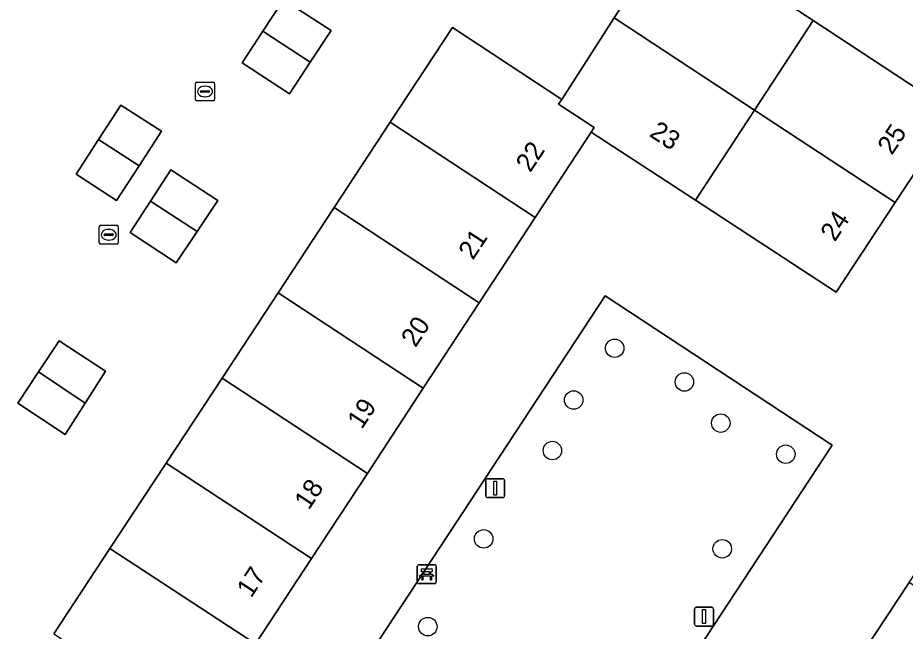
# Model space of a CAD drawing. Extents: x 159279 to 160377, y 384531 to 385888.
# Drawn here: x 159680.46 to 159727.41, y 385249.7 to 385282.16 of the extents above; entities that cross this region are included whole.
import ezdxf

# ---------------------------------------------------------------- set-up
doc = ezdxf.new("R2010")
doc.units = 0
for name, color, linetype in [('IMGEO_Bank', 7, 'Continuous'), ('IMGEO_Boom', 7, 'Continuous'), ('IMGEO_Erf', 7, 'Continuous'), ('IMGEO_Groenvoorziening', 7, 'Continuous'), ('IMGEO_Kolk', 7, 'Continuous'), ('IMGEO_Lichtmast', 7, 'Continuous'), ('IMGEO_Pand', 7, 'Continuous'), ('IMGEO_Pand_nummerreeks', 7, 'Continuous'), ('IMGEO_Rioolput', 7, 'Continuous')]:
    doc.layers.add(name, color=color, linetype=linetype)

msp = doc.modelspace()

# ---------------------------------------------------------------- linework, layer by layer
at = {"layer": 'IMGEO_Bank'}
for p, q in [((159701.67, 385253.223), (159702.511, 385253.223)), ((159702.511, 385253.223), (159701.67, 385253.223)), ((159701.595, 385252.298), (159701.595, 385253.139)), ((159701.595, 385253.139), (159701.595, 385252.298)), ((159701.904, 385252.729), (159701.904, 385252.835)), ((159701.948, 385252.835), (159701.948, 385252.729)), ((159702.236, 385252.841), (159701.954, 385252.841)), ((159701.954, 385252.723), (159702.236, 385252.723)), ((159702.242, 385252.729), (159702.242, 385252.835)), ((159702.286, 385252.835), (159702.286, 385252.729)), ((159702.595, 385253.148), (159702.595, 385252.307)), ((159702.595, 385252.307), (159702.595, 385253.148)), ((159702.292, 385252.621), (159701.899, 385252.621)), ((159702.52, 385252.223), (159701.679, 385252.223)), ((159701.679, 385252.223), (159702.52, 385252.223))]:
    msp.add_line(p, q, dxfattribs=at)
for points in [[(159701.842, 385252.621), (159701.7, 385252.621), (159701.812, 385252.723), (159701.898, 385252.723)], [(159701.898, 385252.841), (159701.812, 385252.841), (159701.812, 385253.002), (159702.375, 385253.002), (159702.375, 385252.841), (159702.292, 385252.841)], [(159702.292, 385252.723), (159702.375, 385252.723), (159702.487, 385252.621), (159702.348, 385252.621)], [(159701.892, 385252.614), (159701.892, 385252.407), (159701.849, 385252.407), (159701.849, 385252.614)], [(159702.342, 385252.614), (159702.342, 385252.407), (159702.298, 385252.407), (159702.298, 385252.614)]]:
    msp.add_lwpolyline(points, dxfattribs=at)
for centre, radius, start, end in [((159701.673, 385253.145), 0.0779, 92.4484, 184.2845), ((159701.673, 385253.145), 0.0779, 92.4484, 184.2845), ((159702.517, 385253.145), 0.0779, 2.4484, 94.2845), ((159702.517, 385253.145), 0.0779, 2.4484, 94.2845), ((159701.897, 385252.834), 0.00671, 2.8957, 87.1043), ((159701.897, 385252.73), 0.00671, 272.8957, 357.1043), ((159701.954, 385252.834), 0.00671, 92.8957, 177.1043), ((159701.954, 385252.73), 0.00671, 182.8957, 267.1043), ((159702.236, 385252.834), 0.00671, 2.8957, 87.1043), ((159702.236, 385252.73), 0.00671, 272.8957, 357.1043), ((159702.293, 385252.834), 0.00671, 92.8957, 177.1043), ((159702.293, 385252.73), 0.00671, 182.8957, 267.1043), ((159701.673, 385252.301), 0.0779, 182.4484, 274.2845), ((159701.673, 385252.301), 0.0779, 182.4484, 274.2845), ((159701.842, 385252.614), 0.00671, 2.8957, 87.1043), ((159701.899, 385252.614), 0.00671, 92.8957, 177.1043), ((159702.291, 385252.614), 0.00671, 2.8957, 87.1043), ((159702.348, 385252.614), 0.00671, 92.8957, 177.1043), ((159702.517, 385252.301), 0.0779, 272.4484, 4.2845), ((159702.517, 385252.301), 0.0779, 272.4484, 4.2845)]:
    msp.add_arc(centre, radius, start, end, dxfattribs=at)
at = {"layer": 'IMGEO_Boom'}
for centre in [(159712.036, 385264.676), (159715.726, 385262.891), (159709.868, 385261.937), (159717.65, 385260.715), (159708.742, 385259.264), (159721.089, 385259.069), (159705.103, 385254.592), (159717.727, 385254.065), (159702.15, 385249.947)]:
    msp.add_circle(centre, 0.489, dxfattribs=at)
at = {"layer": 'IMGEO_Erf'}
for points in [[(159724.639, 385247.767), (159727.615, 385252.287), (159730.59, 385256.808), (159733.566, 385261.328), (159732.078, 385262.304), (159735.158, 385266.999), (159738.238, 385271.694), (159741.152, 385273.739), (159745.563, 385276.835), (159749.973, 385279.932), (159754.384, 385283.028), (159758.794, 385286.125), (159762.556, 385288.765), (159763.205, 385289.221), (159766.974, 385291.869), (159765.154, 385294.54), (159755.258, 385309.098), (159755.043, 385309.4)], [(159682.372, 385249.568), (159685.336, 385254.079), (159688.3, 385258.59), (159691.264, 385263.101), (159694.228, 385267.612), (159697.192, 385272.122), (159700.157, 385276.633), (159703.449, 385281.644), (159709.233, 385277.844), (159712.017, 385282.154), (159715.081, 385286.898), (159722.536, 385282.009), (159729.99, 385277.119), (159726.873, 385272.381), (159723.756, 385267.643), (159716.305, 385272.51), (159710.795, 385276.109), (159707.834, 385271.596), (159704.873, 385267.083), (159701.912, 385262.57), (159698.951, 385258.057), (159695.99, 385253.544), (159693.029, 385249.031)]]:
    msp.add_lwpolyline(points, dxfattribs=at)
for points in [[(159692.328, 385279.777), (159693.423, 385281.45), (159694.52, 385283.126), (159697.03, 385281.483), (159695.933, 385279.807), (159694.838, 385278.134)], [(159683.546, 385273.881), (159684.733, 385275.726), (159685.902, 385277.542), (159688.069, 385276.153), (159686.872, 385274.325), (159685.675, 385272.497)], [(159686.4, 385270.797), (159687.477, 385272.457), (159688.554, 385274.116), (159691.034, 385272.495), (159689.946, 385270.854), (159688.841, 385269.189)], [(159711.535, 385267.455), (159723.548, 385259.544), (159696.134, 385217.817), (159694.844, 385215.86), (159677.256, 385189.085), (159676.078, 385187.274), (159658.52, 385160.544), (159646.501, 385168.438), (159664.186, 385195.364), (159665.31, 385197.076), (159667.888, 385201.002), (159682.818, 385223.732), (159684.119, 385225.713)], [(159680.46, 385261.775), (159681.555, 385263.421), (159682.649, 385265.066), (159685.099, 385263.46), (159684.024, 385261.778), (159682.963, 385260.117)]]:
    msp.add_lwpolyline(points, close=True, dxfattribs=at)
at = {"layer": 'IMGEO_Groenvoorziening'}
msp.add_lwpolyline([(159723.548, 385259.544), (159711.535, 385267.455), (159684.119, 385225.713), (159696.134, 385217.817)], close=True, dxfattribs=at)
at = {"layer": 'IMGEO_Kolk'}
for p, q in [((159689.862, 385277.834), (159689.862, 385278.686)), ((159689.937, 385278.76), (159690.789, 385278.76)), ((159690.863, 385278.686), (159690.863, 385277.834)), ((159690.121, 385278.254), (159690.121, 385278.266)), ((159690.559, 385278.217), (159690.161, 385278.217)), ((159690.164, 385278.303), (159690.562, 385278.303)), ((159690.35, 385278.54), (159690.375, 385278.54)), ((159690.605, 385278.266), (159690.605, 385278.254)), ((159690.789, 385277.76), (159689.937, 385277.76)), ((159690.373, 385277.98), (159690.348, 385277.98))]:
    msp.add_line(p, q, dxfattribs=at)
for points in [[(159689.862, 385277.834), (159689.862, 385278.686)], [(159689.937, 385278.76), (159690.789, 385278.76)], [(159690.863, 385278.686), (159690.863, 385277.834)], [(159690.789, 385277.76), (159689.937, 385277.76)]]:
    msp.add_lwpolyline(points, dxfattribs=at)
for centre, radius, start, end in [((159689.939, 385278.684), 0.0765, 91.552, 178.448), ((159689.939, 385278.684), 0.0765, 91.552, 178.448), ((159690.787, 385278.684), 0.0765, 1.552, 88.448), ((159690.787, 385278.684), 0.0765, 1.552, 88.448), ((159690.161, 385278.263), 0.0403, 85.8775, 175.7526), ((159690.158, 385278.253), 0.0366, 178.938, 274.7102), ((159690.562, 385278.26), 0.043, 264.8664, 352.4533), ((159690.566, 385278.265), 0.0386, 1.7309, 96.639), ((159689.939, 385277.836), 0.0765, 181.552, 268.448), ((159689.939, 385277.836), 0.0765, 181.552, 268.448), ((159690.787, 385277.836), 0.0765, 271.552, 358.448), ((159690.787, 385277.836), 0.0765, 271.552, 358.448)]:
    msp.add_arc(centre, radius, start, end, dxfattribs=at)
for centre, major_axis, ratio, start_param, end_param in [((159690.349, 385278.26), (-0.387, 0.002), 0.722429, 4.712389, 7.853982), ((159690.374, 385278.26), (-0.39, 0.002), 0.717154, 1.570796, 4.712389)]:
    msp.add_ellipse(centre, major_axis=major_axis, ratio=ratio, start_param=start_param, end_param=end_param, dxfattribs=at)
at = {"layer": 'IMGEO_Lichtmast'}
for p, q in [((159705.219, 385256.872), (159705.219, 385257.672)), ((159705.219, 385257.672), (159705.219, 385256.872)), ((159705.319, 385257.772), (159706.109, 385257.772)), ((159706.109, 385257.772), (159705.319, 385257.772)), ((159706.209, 385257.672), (159706.209, 385256.872)), ((159706.209, 385256.872), (159706.209, 385257.672)), ((159706.109, 385256.772), (159705.319, 385256.772)), ((159705.319, 385256.772), (159706.109, 385256.772)), ((159716.267, 385250.08), (159716.267, 385250.88)), ((159716.267, 385250.88), (159716.267, 385250.08)), ((159716.367, 385250.98), (159717.157, 385250.98)), ((159717.157, 385250.98), (159716.367, 385250.98)), ((159717.257, 385250.88), (159717.257, 385250.08)), ((159717.257, 385250.08), (159717.257, 385250.88)), ((159717.157, 385249.98), (159716.367, 385249.98)), ((159716.367, 385249.98), (159717.157, 385249.98))]:
    msp.add_line(p, q, dxfattribs=at)
for points in [[(159705.639, 385257.647), (159705.789, 385257.647), (159705.789, 385256.897), (159705.639, 385256.897), (159705.639, 385257.647)], [(159716.687, 385250.855), (159716.837, 385250.855), (159716.837, 385250.105), (159716.687, 385250.105), (159716.687, 385250.855)]]:
    msp.add_lwpolyline(points, dxfattribs=at)
for centre, start, end in [((159705.319, 385257.672), 90, 180), ((159705.319, 385257.672), 90, 180), ((159706.109, 385257.672), 0, 90), ((159706.109, 385257.672), 360, 90), ((159705.319, 385256.872), 180, 270), ((159705.319, 385256.872), 180, 270), ((159706.109, 385256.872), 270, 0), ((159706.109, 385256.872), 270, 0), ((159716.367, 385250.88), 90, 180), ((159716.367, 385250.88), 90, 180), ((159717.157, 385250.88), 0, 90), ((159717.157, 385250.88), 360, 90), ((159716.367, 385250.08), 180, 270), ((159716.367, 385250.08), 180, 270), ((159717.157, 385250.08), 270, 0), ((159717.157, 385250.08), 270, 0)]:
    msp.add_arc(centre, 0.1, start, end, dxfattribs=at)
at = {"layer": 'IMGEO_Pand'}
for points in [[(159722.536, 385282.009), (159715.081, 385286.898), (159712.017, 385282.154), (159719.432, 385277.276)], [(159694.52, 385283.126), (159693.423, 385281.45), (159695.933, 385279.807), (159697.03, 385281.483)], [(159712.017, 385282.154), (159709.233, 385277.844), (159709.072, 385277.594), (159710.957, 385276.357), (159710.795, 385276.109), (159716.305, 385272.51), (159719.432, 385277.276)], [(159722.536, 385282.009), (159719.432, 385277.276), (159726.873, 385272.381), (159729.99, 385277.119)], [(159695.933, 385279.807), (159693.423, 385281.45), (159692.328, 385279.777), (159694.838, 385278.134)], [(159709.072, 385277.594), (159709.233, 385277.844), (159703.449, 385281.644), (159700.157, 385276.633), (159707.834, 385271.596), (159710.795, 385276.109), (159710.957, 385276.357)], [(159688.069, 385276.153), (159685.902, 385277.542), (159684.733, 385275.726), (159686.872, 385274.325)], [(159726.873, 385272.381), (159719.432, 385277.276), (159716.305, 385272.51), (159723.756, 385267.643)], [(159700.157, 385276.633), (159697.192, 385272.122), (159704.873, 385267.083), (159707.834, 385271.596)], [(159686.872, 385274.325), (159684.733, 385275.726), (159683.546, 385273.881), (159685.675, 385272.497)], [(159688.554, 385274.116), (159687.477, 385272.457), (159689.946, 385270.854), (159691.034, 385272.495)], [(159689.946, 385270.854), (159687.477, 385272.457), (159686.4, 385270.797), (159688.841, 385269.189)], [(159697.192, 385272.122), (159694.228, 385267.612), (159701.912, 385262.57), (159704.873, 385267.083)], [(159694.228, 385267.612), (159691.264, 385263.101), (159698.951, 385258.057), (159701.912, 385262.57)], [(159682.649, 385265.066), (159681.555, 385263.421), (159684.024, 385261.778), (159685.099, 385263.46)], [(159684.024, 385261.778), (159681.555, 385263.421), (159680.46, 385261.775), (159682.963, 385260.117)], [(159691.264, 385263.101), (159688.3, 385258.59), (159695.99, 385253.544), (159698.951, 385258.057)], [(159688.3, 385258.59), (159685.336, 385254.079), (159693.029, 385249.031), (159695.99, 385253.544)], [(159685.336, 385254.079), (159682.372, 385249.568), (159690.068, 385244.518), (159693.029, 385249.031)], [(159727.615, 385252.287), (159724.639, 385247.767), (159732.321, 385242.71), (159735.298, 385247.229)]]:
    msp.add_lwpolyline(points, close=True, dxfattribs=at)
at = {"layer": 'IMGEO_Rioolput'}
for p, q in [((159684.768, 385270.255), (159684.768, 385271.107)), ((159684.843, 385271.181), (159685.695, 385271.181)), ((159685.769, 385271.107), (159685.769, 385270.255)), ((159685.027, 385270.675), (159685.027, 385270.687)), ((159685.465, 385270.638), (159685.067, 385270.638)), ((159685.07, 385270.724), (159685.468, 385270.724)), ((159685.256, 385270.961), (159685.281, 385270.961)), ((159685.511, 385270.687), (159685.511, 385270.675)), ((159685.695, 385270.181), (159684.843, 385270.181)), ((159685.279, 385270.401), (159685.254, 385270.401))]:
    msp.add_line(p, q, dxfattribs=at)
for points in [[(159684.768, 385270.255), (159684.768, 385271.107)], [(159684.843, 385271.181), (159685.695, 385271.181)], [(159685.769, 385271.107), (159685.769, 385270.255)], [(159685.695, 385270.181), (159684.843, 385270.181)]]:
    msp.add_lwpolyline(points, dxfattribs=at)
for centre, radius, start, end in [((159684.845, 385271.105), 0.0765, 91.552, 178.448), ((159684.845, 385271.105), 0.0765, 91.552, 178.448), ((159685.693, 385271.105), 0.0765, 1.552, 88.448), ((159685.693, 385271.105), 0.0765, 1.552, 88.448), ((159685.067, 385270.684), 0.0403, 85.8775, 175.7526), ((159685.064, 385270.674), 0.0366, 178.938, 274.7102), ((159685.468, 385270.681), 0.043, 264.8664, 352.4533), ((159685.472, 385270.686), 0.0386, 1.7309, 96.639), ((159684.845, 385270.257), 0.0765, 181.552, 268.448), ((159684.845, 385270.257), 0.0765, 181.552, 268.448), ((159685.693, 385270.257), 0.0765, 271.552, 358.448), ((159685.693, 385270.257), 0.0765, 271.552, 358.448)]:
    msp.add_arc(centre, radius, start, end, dxfattribs=at)
for centre, major_axis, ratio, start_param, end_param in [((159685.255, 385270.681), (-0.387, 0.002), 0.722429, 4.712389, 7.853982), ((159685.28, 385270.681), (-0.39, 0.002), 0.717154, 1.570796, 4.712389)]:
    msp.add_ellipse(centre, major_axis=major_axis, ratio=ratio, start_param=start_param, end_param=end_param, dxfattribs=at)

# ---------------------------------------------------------------- texts
at = {"layer": 'IMGEO_Pand_nummerreeks'}
for s, rotation, p in [('23', 326.8487, (159713.82, 385275.925)), ('25', 56.6598, (159726.704, 385274.853)), ('22', 56.7286, (159707.572, 385273.932)), ('24', 56.6598, (159723.686, 385270.266)), ('21', 56.7286, (159704.536, 385269.304)), ('20', 56.7286, (159701.501, 385264.679)), ('19', 56.7286, (159698.659, 385260.348)), ('18', 56.7286, (159695.857, 385256.076)), ('17', 56.7286, (159692.808, 385251.429))]:
    msp.add_text(s, height=1, rotation=rotation, dxfattribs=at).set_placement(p)

doc.saveas('drawing.dxf')
